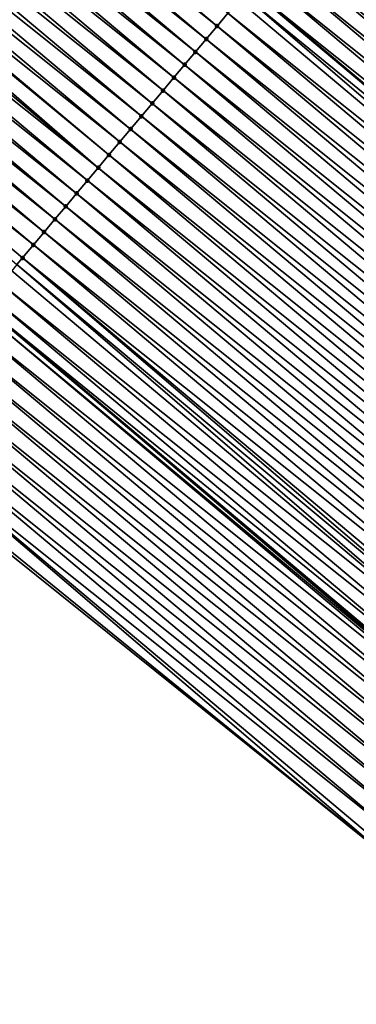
# Model space of a CAD drawing. Header units: feet. Extents: x 2007189 to 2022806, y 818621 to 837694.
# Tile 348 of 680: x 2015740 to 2015750, y 819956 to 819985. Entities that reach past the tile are written whole.
import ezdxf

# ---------------------------------------------------------------- set-up
doc = ezdxf.new("R2010")
doc.units = ezdxf.units.FT
doc.header["$MEASUREMENT"] = 0
for name, color, linetype, lineweight in [('EP_Travel Lane', 172, 'Continuous', 53), ('Road Shots', 141, 'Continuous', 100), ('Road X-Section', 40, 'Continuous', 13), ('STRIPING', 60, 'Continuous', 53)]:
    doc.layers.add(name, color=color, linetype=linetype, lineweight=lineweight)
doc.layers.add('I-77-MM17-21_SB-Surface-Border', color=7, linetype='Continuous')
doc.layers.add('I-77-MM17-21_SB-Surface-TIN', color=7, linetype='Continuous')

msp = doc.modelspace()

# ---------------------------------------------------------------- linework, layer by layer
at = {"layer": 'EP_Travel Lane'}
msp.add_polyline3d([(2015616.509401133, 820079.5113178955, 256.3905773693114), (2015631.817988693, 820066.6224757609, 256.5883754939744), (2015647.120405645, 820053.7461378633, 256.7812775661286), (2015662.422863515, 820040.8697655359, 256.96939039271), (2015677.725113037, 820027.9935685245, 257.1818765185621), (2015693.027377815, 820015.1173586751, 257.3925764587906), (2015708.329506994, 820002.2412629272, 257.6191372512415), (2015723.631752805, 819989.365069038, 257.8320541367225), (2015738.934143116, 819976.4887535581, 258.0280735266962), (2015754.236621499, 819963.6123639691, 258.2137873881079), (2015769.538906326, 819950.7361372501, 258.4221407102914), (2015784.847501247, 819937.8619634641, 258.6227555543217), (2015800.165099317, 819925.0043269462, 258.8524753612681), (2015815.482357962, 819912.1469753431, 259.1176857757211)], dxfattribs=at)
at = {"layer": 'I-77-MM17-21_SB-Surface-Border', "color": 3, "linetype": 'Continuous', "lineweight": -3}
msp.add_polyline3d([(2015813.555729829, 819909.8493931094, 258.9968771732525), (2015798.68711123, 819923.2419134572, 258.76738464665), (2015783.23056105, 819935.9333462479, 258.5033208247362), (2015767.096535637, 819947.825096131, 258.2365164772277), (2015751.146175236, 819959.9284926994, 257.9562114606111), (2015735.540626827, 819972.4443704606, 257.7886094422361), (2015720.114483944, 819985.1737732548, 257.6169702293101), (2015704.842675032, 819998.0864528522, 257.4183533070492), (2015689.673368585, 820011.1208678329, 257.2024014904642), (2015674.465179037, 820024.1089330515, 256.9831882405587), (2015659.486838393, 820037.3715526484, 256.8159442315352), (2015644.806277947, 820050.9891924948, 256.6770083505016), (2015630.369082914, 820064.8965031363, 256.533861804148), (2015614.798969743, 820077.4792248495, 256.3346439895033)], dxfattribs=at)
at = {"layer": 'I-77-MM17-21_SB-Surface-TIN', "color": 128, "linetype": 'Continuous', "lineweight": -3}
for points in [[(2015745.902939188, 819984.7868897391, 258.1022008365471), (2015730.589093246, 819997.6494930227, 257.901956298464), (2015730.267526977, 819997.2666155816, 257.9002362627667)], [(2015745.902939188, 819984.7868897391, 258.1022008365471), (2015746.224515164, 819985.1697590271, 258.1027862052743), (2015730.589093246, 819997.6494930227, 257.901956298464)], [(2015745.581366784, 819984.4040174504, 258.1011979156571), (2015730.267526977, 819997.2666155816, 257.9002362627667), (2015729.945957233, 819996.8837410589, 257.8989223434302)], [(2015745.581366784, 819984.4040174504, 258.1011979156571), (2015745.902939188, 819984.7868897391, 258.1022008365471), (2015730.267526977, 819997.2666155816, 257.9002362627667)], [(2015745.259797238, 819984.0211427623, 258.0998610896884), (2015729.945957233, 819996.8837410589, 257.8989223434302), (2015729.624378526, 819996.5008740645, 257.8986560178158)], [(2015745.259797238, 819984.0211427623, 258.0998610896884), (2015745.581366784, 819984.4040174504, 258.1011979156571), (2015729.945957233, 819996.8837410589, 257.8989223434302)], [(2015744.938239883, 819983.6382578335, 258.0970992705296), (2015729.624378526, 819996.5008740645, 257.8986560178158), (2015729.302811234, 819996.1179974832, 257.8970556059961)], [(2015744.938239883, 819983.6382578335, 258.0970992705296), (2015745.259797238, 819984.0211427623, 258.0998610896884), (2015729.624378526, 819996.5008740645, 257.8986560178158)], [(2015744.616673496, 819983.2553804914, 258.0953931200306), (2015729.302811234, 819996.1179974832, 257.8970556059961), (2015728.981260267, 819995.7351071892, 257.8935470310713)], [(2015744.616673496, 819983.2553804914, 258.0953931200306), (2015744.938239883, 819983.6382578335, 258.0970992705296), (2015729.302811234, 819996.1179974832, 257.8970556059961)], [(2015744.295114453, 819982.8724969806, 258.0928285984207), (2015728.981260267, 819995.7351071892, 257.8935470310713), (2015728.659710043, 819995.3522162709, 257.8899515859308)], [(2015744.295114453, 819982.8724969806, 258.0928285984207), (2015744.616673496, 819983.2553804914, 258.0953931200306), (2015728.981260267, 819995.7351071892, 257.8935470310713)], [(2015743.9735629, 819982.489607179, 258.0893886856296), (2015728.659710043, 819995.3522162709, 257.8899515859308), (2015728.33814168, 819994.9693405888, 257.8884763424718)], [(2015743.9735629, 819982.489607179, 258.0893886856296), (2015744.295114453, 819982.8724969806, 258.0928285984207), (2015728.659710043, 819995.3522162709, 257.8899515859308)], [(2015743.651994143, 819982.106731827, 258.0879595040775), (2015728.33814168, 819994.9693405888, 257.8884763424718), (2015728.016572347, 819994.5864657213, 257.8871144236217)], [(2015743.651994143, 819982.106731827, 258.0879595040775), (2015743.9735629, 819982.489607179, 258.0893886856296), (2015728.33814168, 819994.9693405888, 257.8884763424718)], [(2015743.33043917, 819981.7238448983, 258.0849193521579), (2015728.016572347, 819994.5864657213, 257.8871144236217), (2015727.695008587, 819994.2035861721, 257.8851010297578)], [(2015743.33043917, 819981.7238448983, 258.0849193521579), (2015743.651994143, 819982.106731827, 258.0879595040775), (2015728.016572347, 819994.5864657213, 257.8871144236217)], [(2015743.008873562, 819981.3409669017, 258.083122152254), (2015727.695008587, 819994.2035861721, 257.8851010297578), (2015727.373448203, 819993.8207037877, 257.8826931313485)], [(2015743.008873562, 819981.3409669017, 258.083122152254), (2015743.33043917, 819981.7238448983, 258.0849193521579), (2015727.695008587, 819994.2035861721, 257.8851010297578)], [(2015742.687313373, 819980.9580843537, 258.0806916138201), (2015727.373448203, 819993.8207037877, 257.8826931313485), (2015727.268404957, 819993.6956283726, 257.8818904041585)], [(2015742.687313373, 819980.9580843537, 258.0806916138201), (2015743.008873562, 819981.3409669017, 258.083122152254), (2015727.373448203, 819993.8207037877, 257.8826931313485)], [(2015742.365765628, 819980.5751913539, 258.0768066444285), (2015727.268404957, 819993.6956283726, 257.8818904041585), (2015727.051899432, 819993.4378116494, 257.8789279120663)], [(2015742.365765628, 819980.5751913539, 258.0768066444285), (2015742.687313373, 819980.9580843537, 258.0806916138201), (2015727.268404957, 819993.6956283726, 257.8818904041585)], [(2015742.365765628, 819980.5751913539, 258.0768066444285), (2015727.051899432, 819993.4378116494, 257.8789279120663), (2015726.730356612, 819993.0549145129, 257.874467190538)], [(2015742.044217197, 819980.1922989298, 258.0730017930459), (2015726.730356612, 819993.0549145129, 257.874467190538), (2015726.408806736, 819992.672023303, 257.8708311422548)], [(2015742.044217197, 819980.1922989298, 258.0730017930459), (2015742.365765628, 819980.5751913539, 258.0768066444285), (2015726.730356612, 819993.0549145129, 257.874467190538)], [(2015741.722672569, 819979.8094033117, 258.0687524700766), (2015726.408806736, 819992.672023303, 257.8708311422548), (2015726.087257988, 819992.2891311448, 257.8670631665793)], [(2015741.722672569, 819979.8094033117, 258.0687524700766), (2015742.044217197, 819980.1922989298, 258.0730017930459), (2015726.408806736, 819992.672023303, 257.8708311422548)], [(2015741.401121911, 819979.4265127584, 258.0652079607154), (2015726.087257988, 819992.2891311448, 257.8670631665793), (2015725.765684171, 819991.9062600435, 257.8662253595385)], [(2015741.401121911, 819979.4265127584, 258.0652079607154), (2015741.722672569, 819979.8094033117, 258.0687524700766), (2015726.087257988, 819992.2891311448, 257.8670631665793)], [(2015741.079554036, 819979.0436366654, 258.063675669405), (2015725.765684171, 819991.9062600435, 257.8662253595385), (2015725.444133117, 819991.5233698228, 257.8627269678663)], [(2015741.079554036, 819979.0436366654, 258.063675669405), (2015741.401121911, 819979.4265127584, 258.0652079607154), (2015725.765684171, 819991.9062600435, 257.8662253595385)], [(2015740.758006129, 819978.6607438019, 258.0598096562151), (2015725.444133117, 819991.5233698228, 257.8627269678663), (2015725.12259345, 819991.1404700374, 257.8578976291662)], [(2015740.758006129, 819978.6607438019, 258.0598096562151), (2015741.079554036, 819979.0436366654, 258.063675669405), (2015725.444133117, 819991.5233698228, 257.8627269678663)], [(2015740.436452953, 819978.2778553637, 258.0565594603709), (2015725.12259345, 819991.1404700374, 257.8578976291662), (2015724.801045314, 819990.7575773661, 257.8540582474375)], [(2015740.436452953, 819978.2778553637, 258.0565594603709), (2015740.758006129, 819978.6607438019, 258.0598096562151), (2015725.12259345, 819991.1404700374, 257.8578976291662)], [(2015739.945992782, 819977.6938486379, 258.0520157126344), (2015740.114897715, 819977.894968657, 258.0535502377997), (2015724.801045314, 819990.7575773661, 257.8540582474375)], [(2015740.114897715, 819977.894968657, 258.0535502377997), (2015740.436452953, 819978.2778553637, 258.0565594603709), (2015724.801045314, 819990.7575773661, 257.8540582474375)], [(2015765.396670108, 819976.902093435, 258.3805008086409), (2015750.082959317, 819989.7645832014, 258.1644589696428), (2015749.76140528, 819989.3816954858, 258.1613093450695)], [(2015765.075121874, 819976.5192008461, 258.3766729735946), (2015749.76140528, 819989.3816954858, 258.1613093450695), (2015749.439867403, 819988.998794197, 258.1562709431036)], [(2015765.075121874, 819976.5192008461, 258.3766729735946), (2015765.396670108, 819976.902093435, 258.3805008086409), (2015749.76140528, 819989.3816954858, 258.1613093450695)], [(2015764.753590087, 819976.1362944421, 258.3709227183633), (2015749.439867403, 819988.998794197, 258.1562709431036), (2015749.118331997, 819988.6158908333, 258.150943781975)], [(2015764.753590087, 819976.1362944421, 258.3709227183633), (2015765.075121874, 819976.5192008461, 258.3766729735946), (2015749.439867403, 819988.998794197, 258.1562709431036)], [(2015764.432055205, 819975.7533906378, 258.3655341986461), (2015749.118331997, 819988.6158908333, 258.150943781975), (2015748.79678766, 819988.2329949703, 258.1466603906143)], [(2015764.432055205, 819975.7533906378, 258.3655341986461), (2015764.753590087, 819976.1362944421, 258.3709227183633), (2015749.118331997, 819988.6158908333, 258.150943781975)], [(2015764.110506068, 819975.3704988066, 258.3618118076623), (2015748.79678766, 819988.2329949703, 258.1466603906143), (2015748.475232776, 819987.8501079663, 258.1436098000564)], [(2015764.110506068, 819975.3704988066, 258.3618118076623), (2015764.432055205, 819975.7533906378, 258.3655341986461), (2015748.79678766, 819988.2329949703, 258.1466603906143)], [(2015763.788951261, 819974.9876117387, 258.3587522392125), (2015748.475232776, 819987.8501079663, 258.1436098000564), (2015748.153673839, 819987.4672243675, 258.1410330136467)], [(2015763.788951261, 819974.9876117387, 258.3587522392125), (2015764.110506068, 819975.3704988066, 258.3618118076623), (2015748.475232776, 819987.8501079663, 258.1436098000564)], [(2015763.467410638, 819974.6047127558, 258.3540346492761), (2015748.153673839, 819987.4672243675, 258.1410330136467), (2015747.832120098, 819987.0843364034, 258.1378487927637)], [(2015763.467410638, 819974.6047127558, 258.3540346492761), (2015763.788951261, 819974.9876117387, 258.3587522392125), (2015748.153673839, 819987.4672243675, 258.1410330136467)], [(2015763.145859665, 819974.2218224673, 258.3505269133), (2015747.832120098, 819987.0843364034, 258.1378487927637), (2015747.510562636, 819986.7014515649, 258.135099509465)], [(2015763.145859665, 819974.2218224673, 258.3505269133), (2015763.467410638, 819974.6047127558, 258.3540346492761), (2015747.832120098, 819987.0843364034, 258.1378487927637)], [(2015762.824316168, 819973.8389258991, 258.3461453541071), (2015747.510562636, 819986.7014515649, 258.135099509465), (2015747.189006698, 819986.3185654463, 258.1321720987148)], [(2015762.824316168, 819973.8389258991, 258.3461453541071), (2015763.145859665, 819974.2218224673, 258.3505269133), (2015747.510562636, 819986.7014515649, 258.135099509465)], [(2015762.502793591, 819973.4560117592, 258.3393185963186), (2015747.189006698, 819986.3185654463, 258.1321720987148), (2015746.86750359, 819985.935634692, 258.1230548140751)], [(2015762.502793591, 819973.4560117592, 258.3393185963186), (2015762.824316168, 819973.8389258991, 258.3461453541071), (2015747.189006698, 819986.3185654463, 258.1321720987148)], [(2015746.685617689, 819985.7189260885, 258.113817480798), (2015762.181316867, 819973.0730588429, 258.3271174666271), (2015746.86750359, 819985.935634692, 258.1230548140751)], [(2015762.502793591, 819973.4560117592, 258.3393185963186), (2015746.86750359, 819985.935634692, 258.1230548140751), (2015762.181316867, 819973.0730588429, 258.3271174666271)], [(2015761.859824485, 819972.6901196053, 258.3167767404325), (2015746.685617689, 819985.7189260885, 258.113817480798), (2015746.546076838, 819985.5526403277, 258.1050431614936)], [(2015761.859824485, 819972.6901196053, 258.3167767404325), (2015762.181316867, 819973.0730588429, 258.3271174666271), (2015746.685617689, 819985.7189260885, 258.113817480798)], [(2015761.859824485, 819972.6901196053, 258.3167767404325), (2015746.546076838, 819985.5526403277, 258.1050431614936), (2015746.224515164, 819985.1697590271, 258.1027862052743)], [(2015761.538247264, 819972.307251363, 258.3163368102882), (2015746.224515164, 819985.1697590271, 258.1027862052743), (2015745.902939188, 819984.7868897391, 258.1022008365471)], [(2015761.538247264, 819972.307251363, 258.3163368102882), (2015761.859824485, 819972.6901196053, 258.3167767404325), (2015746.224515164, 819985.1697590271, 258.1027862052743)], [(2015761.216684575, 819971.9243709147, 258.3141983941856), (2015745.902939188, 819984.7868897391, 258.1022008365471), (2015745.581366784, 819984.4040174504, 258.1011979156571)], [(2015761.216684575, 819971.9243709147, 258.3141983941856), (2015761.538247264, 819972.307251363, 258.3163368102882), (2015745.902939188, 819984.7868897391, 258.1022008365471)], [(2015760.895137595, 819971.5414772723, 258.3102239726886), (2015745.581366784, 819984.4040174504, 258.1011979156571), (2015745.259797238, 819984.0211427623, 258.0998610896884)], [(2015760.895137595, 819971.5414772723, 258.3102239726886), (2015761.216684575, 819971.9243709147, 258.3141983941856), (2015745.581366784, 819984.4040174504, 258.1011979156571)], [(2015760.573589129, 819971.1585848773, 258.3064230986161), (2015745.259797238, 819984.0211427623, 258.0998610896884), (2015744.938239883, 819983.6382578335, 258.0970992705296)], [(2015760.573589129, 819971.1585848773, 258.3064230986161), (2015760.895137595, 819971.5414772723, 258.3102239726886), (2015745.259797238, 819984.0211427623, 258.0998610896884)], [(2015760.25203863, 819970.7756941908, 258.3028600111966), (2015744.938239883, 819983.6382578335, 258.0970992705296), (2015744.616673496, 819983.2553804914, 258.0953931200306)], [(2015760.25203863, 819970.7756941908, 258.3028600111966), (2015760.573589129, 819971.1585848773, 258.3064230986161), (2015744.938239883, 819983.6382578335, 258.0970992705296)], [(2015759.930486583, 819970.3928048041, 258.2994777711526), (2015744.616673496, 819983.2553804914, 258.0953931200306), (2015744.295114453, 819982.8724969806, 258.0928285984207)], [(2015759.930486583, 819970.3928048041, 258.2994777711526), (2015760.25203863, 819970.7756941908, 258.3028600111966), (2015744.616673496, 819983.2553804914, 258.0953931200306)], [(2015759.60893194, 819970.0099175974, 258.2963989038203), (2015744.295114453, 819982.8724969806, 258.0928285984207), (2015743.9735629, 819982.489607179, 258.0893886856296)], [(2015759.60893194, 819970.0099175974, 258.2963989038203), (2015759.930486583, 819970.3928048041, 258.2994777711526), (2015744.295114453, 819982.8724969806, 258.0928285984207)], [(2015759.287384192, 819969.6270245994, 258.2925141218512), (2015743.9735629, 819982.489607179, 258.0893886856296), (2015743.651994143, 819982.106731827, 258.0879595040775)], [(2015759.287384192, 819969.6270245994, 258.2925141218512), (2015759.60893194, 819970.0099175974, 258.2963989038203), (2015743.9735629, 819982.489607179, 258.0893886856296)], [(2015758.965829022, 819969.2441378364, 258.2894969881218), (2015743.651994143, 819982.106731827, 258.0879595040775), (2015743.33043917, 819981.7238448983, 258.0849193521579)], [(2015758.965829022, 819969.2441378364, 258.2894969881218), (2015759.287384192, 819969.6270245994, 258.2925141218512), (2015743.651994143, 819982.106731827, 258.0879595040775)], [(2015758.644272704, 819968.861252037, 258.2866139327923), (2015743.33043917, 819981.7238448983, 258.0849193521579), (2015743.008873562, 819981.3409669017, 258.083122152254)], [(2015758.644272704, 819968.861252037, 258.2866139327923), (2015758.965829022, 819969.2441378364, 258.2894969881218), (2015743.33043917, 819981.7238448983, 258.0849193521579)], [(2015758.322717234, 819968.478365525, 258.2836317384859), (2015743.008873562, 819981.3409669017, 258.083122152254), (2015742.687313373, 819980.9580843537, 258.0806916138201)], [(2015758.322717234, 819968.478365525, 258.2836317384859), (2015758.644272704, 819968.861252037, 258.2866139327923), (2015743.008873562, 819981.3409669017, 258.083122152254)], [(2015758.001164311, 819968.0954768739, 258.2803518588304), (2015742.687313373, 819980.9580843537, 258.0806916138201), (2015742.365765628, 819980.5751913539, 258.0768066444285)], [(2015758.001164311, 819968.0954768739, 258.2803518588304), (2015758.322717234, 819968.478365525, 258.2836317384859), (2015742.687313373, 819980.9580843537, 258.0806916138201)], [(2015757.679619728, 819967.7125812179, 258.2760972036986), (2015742.365765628, 819980.5751913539, 258.0768066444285), (2015742.044217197, 819980.1922989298, 258.0730017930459)], [(2015757.679619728, 819967.7125812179, 258.2760972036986), (2015758.001164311, 819968.0954768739, 258.2803518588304), (2015742.365765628, 819980.5751913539, 258.0768066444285)], [(2015757.358080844, 819967.3296807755, 258.2711765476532), (2015742.044217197, 819980.1922989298, 258.0730017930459), (2015741.722672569, 819979.8094033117, 258.0687524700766)], [(2015757.358080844, 819967.3296807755, 258.2711765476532), (2015757.679619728, 819967.7125812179, 258.2760972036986), (2015742.044217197, 819980.1922989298, 258.0730017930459)], [(2015757.036535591, 819966.9467856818, 258.2670001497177), (2015741.722672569, 819979.8094033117, 258.0687524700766), (2015741.401121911, 819979.4265127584, 258.0652079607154)], [(2015757.036535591, 819966.9467856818, 258.2670001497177), (2015757.358080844, 819967.3296807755, 258.2711765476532), (2015741.722672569, 819979.8094033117, 258.0687524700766)], [(2015756.714989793, 819966.5638910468, 258.2628875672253), (2015741.401121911, 819979.4265127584, 258.0652079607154), (2015741.079554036, 819979.0436366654, 258.063675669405)], [(2015756.714989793, 819966.5638910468, 258.2628875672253), (2015757.036535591, 819966.9467856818, 258.2670001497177), (2015741.401121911, 819979.4265127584, 258.0652079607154)], [(2015756.393446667, 819966.1809941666, 258.2584625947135), (2015741.079554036, 819979.0436366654, 258.063675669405), (2015740.758006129, 819978.6607438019, 258.0598096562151)], [(2015756.393446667, 819966.1809941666, 258.2584625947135), (2015756.714989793, 819966.5638910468, 258.2628875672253), (2015741.079554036, 819979.0436366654, 258.063675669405)], [(2015756.07190558, 819965.7980955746, 258.2537994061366), (2015740.758006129, 819978.6607438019, 258.0598096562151), (2015740.436452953, 819978.2778553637, 258.0565594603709)], [(2015756.07190558, 819965.7980955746, 258.2537994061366), (2015756.393446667, 819966.1809941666, 258.2584625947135), (2015740.758006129, 819978.6607438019, 258.0598096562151)], [(2015755.750363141, 819965.4151981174, 258.2492941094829), (2015740.436452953, 819978.2778553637, 258.0565594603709), (2015740.114897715, 819977.894968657, 258.0535502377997)], [(2015755.750363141, 819965.4151981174, 258.2492941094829), (2015756.07190558, 819965.7980955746, 258.2537994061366), (2015740.436452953, 819978.2778553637, 258.0565594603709)], [(2015755.107287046, 819964.6493958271, 258.2392571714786), (2015739.945992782, 819977.6938486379, 258.0520157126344), (2015739.793349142, 819977.5120763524, 258.0497619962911)], [(2015755.310552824, 819964.8914647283, 258.243085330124), (2015740.114897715, 819977.894968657, 258.0535502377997), (2015739.945992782, 819977.6938486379, 258.0520157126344)], [(2015755.107287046, 819964.6493958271, 258.2392571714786), (2015755.310552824, 819964.8914647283, 258.243085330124), (2015739.945992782, 819977.6938486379, 258.0520157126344)], [(2015755.310552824, 819964.8914647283, 258.243085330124), (2015755.428819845, 819965.0323013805, 258.2448890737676), (2015740.114897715, 819977.894968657, 258.0535502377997)], [(2015755.428819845, 819965.0323013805, 258.2448890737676), (2015755.750363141, 819965.4151981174, 258.2492941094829), (2015740.114897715, 819977.894968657, 258.0535502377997)], [(2015755.107287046, 819964.6493958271, 258.2392571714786), (2015739.793349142, 819977.5120763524, 258.0497619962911), (2015739.471830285, 819977.1291590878, 258.0425004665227)], [(2015754.785779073, 819964.2664694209, 258.230723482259), (2015739.471830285, 819977.1291590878, 258.0425004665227), (2015739.150319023, 819976.7462354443, 258.0343513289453)], [(2015754.785779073, 819964.2664694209, 258.230723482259), (2015755.107287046, 819964.6493958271, 258.2392571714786), (2015739.471830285, 819977.1291590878, 258.0425004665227)], [(2015754.46427154, 819963.883542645, 258.222138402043), (2015739.150319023, 819976.7462354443, 258.0343513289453), (2015738.934143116, 819976.4887535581, 258.0280735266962)], [(2015754.46427154, 819963.883542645, 258.222138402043), (2015754.785779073, 819964.2664694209, 258.230723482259), (2015739.150319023, 819976.7462354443, 258.0343513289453)], [(2015754.142796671, 819963.5005884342, 258.2097355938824), (2015738.82881792, 819976.3633032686, 258.0250148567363), (2015738.507293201, 819975.9803909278, 258.0184385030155)], [(2015754.198941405, 819963.5674791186, 258.2124051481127), (2015738.934143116, 819976.4887535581, 258.0280735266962), (2015738.82881792, 819976.3633032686, 258.0250148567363)], [(2015754.142796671, 819963.5005884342, 258.2097355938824), (2015754.198941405, 819963.5674791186, 258.2124051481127), (2015738.82881792, 819976.3633032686, 258.0250148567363)], [(2015754.46427154, 819963.883542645, 258.222138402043), (2015738.934143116, 819976.4887535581, 258.0280735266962), (2015754.236621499, 819963.6123639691, 258.2137873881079)], [(2015754.198941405, 819963.5674791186, 258.2124051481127), (2015754.236621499, 819963.6123639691, 258.2137873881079), (2015738.934143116, 819976.4887535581, 258.0280735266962)], [(2015753.821364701, 819963.1175981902, 258.192318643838), (2015738.507293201, 819975.9803909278, 258.0184385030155), (2015738.185900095, 819975.5973680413, 257.9964792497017)], [(2015753.821364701, 819963.1175981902, 258.192318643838), (2015754.142796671, 819963.5005884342, 258.2097355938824), (2015738.507293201, 819975.9803909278, 258.0184385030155)], [(2015753.499988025, 819962.7345615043, 258.1684390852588), (2015738.185900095, 819975.5973680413, 257.9964792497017), (2015737.864553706, 819975.2143059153, 257.9690596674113)], [(2015753.499988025, 819962.7345615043, 258.1684390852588), (2015753.821364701, 819963.1175981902, 258.192318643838), (2015738.185900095, 819975.5973680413, 257.9964792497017)], [(2015753.178659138, 819962.351484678, 258.1389738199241), (2015737.864553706, 819975.2143059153, 257.9690596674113), (2015737.543215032, 819974.8312373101, 257.9407384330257)], [(2015753.178659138, 819962.351484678, 258.1389738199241), (2015753.499988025, 819962.7345615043, 258.1684390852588), (2015737.864553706, 819975.2143059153, 257.9690596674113)], [(2015752.857350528, 819961.9683908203, 258.1071385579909), (2015737.543215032, 819974.8312373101, 257.9407384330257), (2015737.221871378, 819974.4481728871, 257.9129991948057)], [(2015752.857350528, 819961.9683908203, 258.1071385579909), (2015753.178659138, 819962.351484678, 258.1389738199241), (2015737.543215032, 819974.8312373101, 257.9407384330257)], [(2015752.536037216, 819961.5853009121, 258.0758528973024), (2015737.221871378, 819974.4481728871, 257.9129991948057), (2015736.900515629, 819974.0651186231, 257.886673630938)], [(2015752.536037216, 819961.5853009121, 258.0758528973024), (2015752.857350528, 819961.9683908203, 258.1071385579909), (2015737.221871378, 819974.4481728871, 257.9129991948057)], [(2015752.214705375, 819961.2022265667, 258.0467328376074), (2015736.900515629, 819974.0651186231, 257.886673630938), (2015736.579145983, 819973.6820760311, 257.8619722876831)], [(2015752.214705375, 819961.2022265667, 258.0467328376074), (2015752.536037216, 819961.5853009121, 258.0758528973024), (2015736.900515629, 819974.0651186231, 257.886673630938)], [(2015751.893362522, 819960.8191614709, 258.0188999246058), (2015736.579145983, 819973.6820760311, 257.8619722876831), (2015736.257767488, 819973.2990408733, 257.8383054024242)], [(2015751.893362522, 819960.8191614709, 258.0188999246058), (2015752.214705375, 819961.2022265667, 258.0467328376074), (2015736.579145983, 819973.6820760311, 257.8619722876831)], [(2015751.572015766, 819960.4360996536, 257.991523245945), (2015736.257767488, 819973.2990408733, 257.8383054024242), (2015735.936378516, 819972.9160145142, 257.8158629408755)], [(2015751.572015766, 819960.4360996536, 257.991523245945), (2015751.893362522, 819960.8191614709, 258.0188999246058), (2015736.257767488, 819973.2990408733, 257.8383054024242)], [(2015751.146175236, 819959.9284926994, 257.9562114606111), (2015735.936378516, 819972.9160145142, 257.8158629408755), (2015735.614987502, 819972.5329898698, 257.7936590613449)], [(2015751.250662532, 819960.0530432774, 257.9649036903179), (2015735.936378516, 819972.9160145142, 257.8158629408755), (2015751.146175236, 819959.9284926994, 257.9562114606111)], [(2015751.250662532, 819960.0530432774, 257.9649036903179), (2015751.572015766, 819960.4360996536, 257.991523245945), (2015735.936378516, 819972.9160145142, 257.8158629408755)], [(2015751.146175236, 819959.9284926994, 257.9562114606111), (2015735.614987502, 819972.5329898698, 257.7936590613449), (2015735.540626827, 819972.4443704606, 257.7886094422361)]]:
    msp.add_3dface(points, dxfattribs=at)
at = {"layer": 'Road Shots', "lineweight": 100}
for p in [(2015745.902939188, 819984.7868897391, 258.1022008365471), (2015745.581366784, 819984.4040174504, 258.1011979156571), (2015745.259797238, 819984.0211427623, 258.0998610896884), (2015744.938239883, 819983.6382578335, 258.0970992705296), (2015744.616673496, 819983.2553804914, 258.0953931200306), (2015744.295114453, 819982.8724969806, 258.0928285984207), (2015743.9735629, 819982.489607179, 258.0893886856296), (2015743.651994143, 819982.106731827, 258.0879595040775), (2015743.33043917, 819981.7238448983, 258.0849193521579), (2015743.008873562, 819981.3409669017, 258.083122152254), (2015742.687313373, 819980.9580843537, 258.0806916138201), (2015742.365765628, 819980.5751913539, 258.0768066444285), (2015742.044217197, 819980.1922989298, 258.0730017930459), (2015741.722672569, 819979.8094033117, 258.0687524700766), (2015741.401121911, 819979.4265127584, 258.0652079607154), (2015741.079554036, 819979.0436366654, 258.063675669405), (2015740.758006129, 819978.6607438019, 258.0598096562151), (2015740.436452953, 819978.2778553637, 258.0565594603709), (2015740.114897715, 819977.894968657, 258.0535502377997)]:
    msp.add_point(p, dxfattribs=at)
at = {"layer": 'Road X-Section', "extrusion": (0.7656823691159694, -0.6431218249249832, 0.01117264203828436), "elevation": 1016073.869626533, "flags": 128}
msp.add_lwpolyline([(1924354.687272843, -11094.86276290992), (1924354.187272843, -11094.84876242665), (1924353.687272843, -11094.83801808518), (1924353.187272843, -11094.82235406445), (1924352.687272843, -11094.80001920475), (1924352.187272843, -11094.77331348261), (1924351.687272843, -11094.75954610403), (1924351.187272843, -11094.73745379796), (1924350.687272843, -11094.73016082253), (1924350.187272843, -11094.72781837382), (1924349.922635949, -11094.72708701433), (1924349.687272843, -11094.7278550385), (1924349.187272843, -11094.73022625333), (1924348.687272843, -11094.73355606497), (1924348.187272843, -11094.73581874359), (1924347.687272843, -11094.737994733), (1924347.187272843, -11094.74012165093), (1924346.687272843, -11094.74298893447), (1924346.187272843, -11094.74652010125), (1924345.687272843, -11094.75362592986), (1924345.187272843, -11094.75591786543), (1924344.687272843, -11094.75766025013), (1924344.187272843, -11094.76081007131), (1924343.687272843, -11094.76584878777), (1924343.187272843, -11094.77117628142), (1924342.687272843, -11094.77545994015), (1924342.187272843, -11094.77851072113), (1924341.687272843, -11094.78108766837), (1924341.187272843, -11094.78427208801), (1924340.687272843, -11094.78702154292), (1924340.187272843, -11094.7899491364), (1924339.687272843, -11094.79906698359), (1924339.404350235, -11094.80830490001), (1924339.187272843, -11094.817079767), (1924338.687272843, -11094.81933686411), (1924338.187272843, -11094.81992226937), (1924337.687272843, -11094.82092525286), (1924337.187272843, -11094.82226216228), (1924336.687272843, -11094.82502415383), (1924336.187272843, -11094.82673041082), (1924335.687272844, -11094.82929509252), (1924335.187272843, -11094.83273522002), (1924334.687272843, -11094.83416449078), (1924334.187272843, -11094.83720483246), (1924333.687272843, -11094.83900214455), (1924333.187272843, -11094.8414328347), (1924332.687272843, -11094.84531804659), (1924332.187272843, -11094.84912313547), (1924331.687272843, -11094.85337272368), (1924331.187272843, -11094.85691745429), (1924330.687272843, -11094.85844984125), (1924330.187272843, -11094.86231609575), (1924329.687272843, -11094.86556649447), (1924329.187272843, -11094.86857590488), (1924328.924635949, -11094.87011052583), (1924328.687272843, -11094.87236438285), (1924328.187272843, -11094.87962636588), (1924327.687272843, -11094.88777601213), (1924327.187272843, -11094.89711306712), (1924326.687272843, -11094.90368983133), (1924326.187272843, -11094.92565045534), (1924325.687272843, -11094.95307174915), (1924325.187272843, -11094.98139475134), (1924324.687272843, -11095.00913572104), (1924324.187272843, -11095.03546292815), (1924323.687272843, -11095.06016581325), (1924323.187272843, -11095.0838341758), (1924322.687272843, -11095.10627803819), (1924322.187272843, -11095.12848330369), (1924322.07158833, -11095.13353323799)], dxfattribs=at)
at = {"layer": 'STRIPING'}
msp.add_polyline3d([(2015624.37286791, 820088.8480514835, 256.3092863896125), (2015639.672210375, 820075.9724899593, 256.531018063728), (2015654.985924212, 820063.1099976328, 256.746702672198), (2015670.299633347, 820050.2475092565, 256.9629376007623), (2015685.613210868, 820037.3851314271, 257.1945549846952), (2015700.926726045, 820024.5228059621, 257.4334594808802), (2015716.240163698, 820011.660545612, 257.6814249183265), (2015731.553795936, 819998.798121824, 257.9066475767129), (2015746.86750359, 819985.935634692, 258.1230548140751), (2015762.181316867, 819973.0730588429, 258.3271174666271), (2015777.494960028, 819960.2106258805, 258.5510634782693), (2015792.809246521, 819947.3495593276, 258.7559124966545), (2015808.12655468, 819934.4921661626, 259.0159494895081), (2015823.4437235, 819921.6348899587, 259.2905596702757)], dxfattribs=at)

doc.saveas('drawing.dxf')
